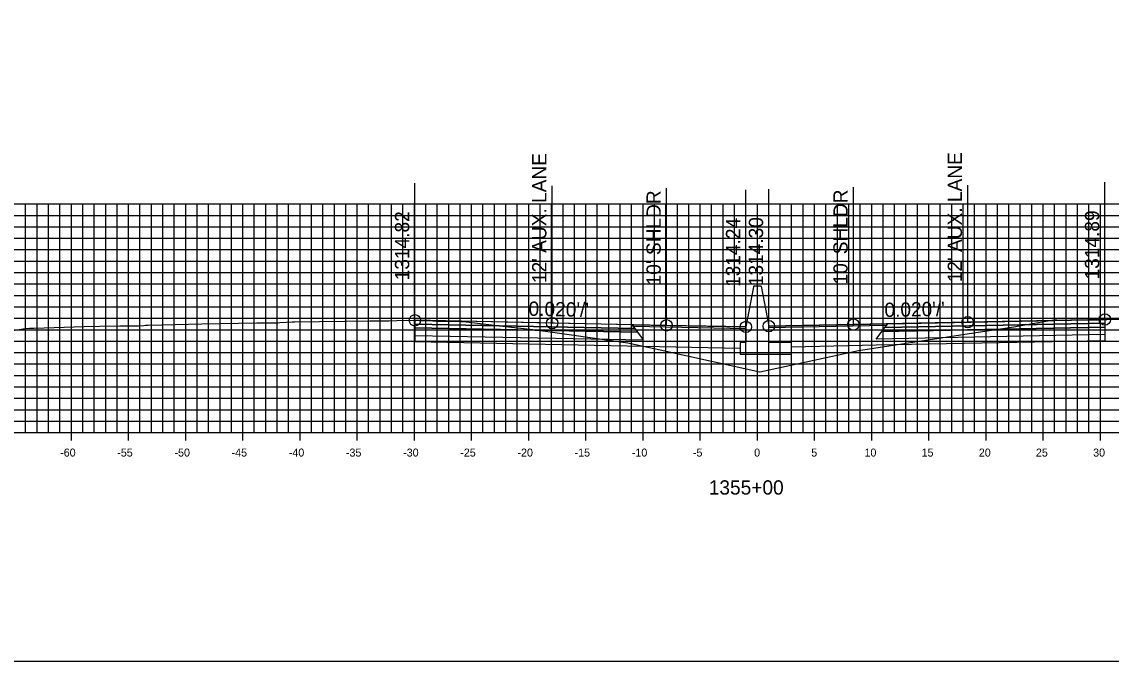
# Model space of a CAD drawing. Extents: x 674939 to 678919, y 750652 to 765176.
# Drawn here: x 678674.2 to 678769.5, y 753682.6 to 753738.5 of the extents above; entities that cross this region are included whole.
import ezdxf

# ---------------------------------------------------------------- set-up
doc = ezdxf.new("R2010")
doc.units = 0
for name, color, linetype in [('R_Alt Surface', 7, 'Continuous'), ('R_Axis', 7, 'Continuous'), ('R_Axis Annot', 7, 'Continuous'), ('R_Exist Surface', 7, 'Continuous'), ('R_Fin Surface', 7, 'Continuous'), ('R_Grid', 7, 'Continuous'), ('R_No Plot', 7, 'Continuous'), ('R_Proposed Road', 7, 'Continuous'), ('R_Xsect Elev', 7, 'Continuous'), ('R_Xsect Slope', 7, 'Continuous')]:
    doc.layers.add(name, color=color, linetype=linetype)

msp = doc.modelspace()

# ---------------------------------------------------------------- linework, layer by layer
at = {"layer": 'R_Alt Surface'}
for points in [[(678708.583, 753712.04), (678708.583, 753711.71), (678728.083, 753711.32), (678727.833, 753711.655)], [(678708.583, 753711.71), (678708.583, 753711.05), (678728.583, 753710.65), (678728.083, 753711.32)], [(678768.931, 753711.784), (678768.931, 753711.124), (678748.931, 753710.724), (678749.431, 753711.394)], [(678768.931, 753712.114), (678768.931, 753711.784), (678749.431, 753711.394), (678749.681, 753711.729)]]:
    msp.add_lwpolyline(points, close=True, dxfattribs=at)
for points in [[(678708.583, 753711.05), (678708.583, 753710.51), (678728.583, 753710.11), (678737.033, 753709.941)], [(678768.931, 753711.124), (678768.931, 753710.584), (678748.931, 753710.184), (678741.533, 753710.036)]]:
    msp.add_lwpolyline(points, dxfattribs=at)
at = {"layer": 'R_Axis'}
for p, q in [((678678.533, 753701.851), (678678.533, 753703.251)), ((678683.533, 753701.851), (678683.533, 753703.251)), ((678688.533, 753701.851), (678688.533, 753703.251)), ((678693.533, 753701.851), (678693.533, 753703.251)), ((678698.533, 753701.851), (678698.533, 753703.251)), ((678703.533, 753701.851), (678703.533, 753703.251)), ((678708.533, 753701.851), (678708.533, 753703.251)), ((678713.533, 753701.851), (678713.533, 753703.251)), ((678718.533, 753701.851), (678718.533, 753703.251)), ((678723.533, 753701.851), (678723.533, 753703.251)), ((678728.533, 753701.851), (678728.533, 753703.251)), ((678733.533, 753701.851), (678733.533, 753703.251)), ((678738.533, 753701.851), (678738.533, 753703.251)), ((678743.533, 753701.851), (678743.533, 753703.251)), ((678748.533, 753701.851), (678748.533, 753703.251)), ((678753.533, 753701.851), (678753.533, 753703.251)), ((678758.533, 753701.851), (678758.533, 753703.251)), ((678763.533, 753701.851), (678763.533, 753703.251)), ((678768.533, 753701.851), (678768.533, 753703.251)), ((678638.533, 753702.551), (678838.533, 753702.551))]:
    msp.add_line(p, q, dxfattribs=at)
at = {"layer": 'R_Exist Surface'}
msp.add_lwpolyline([(678671.258, 753711.117), (678674.491, 753711.642), (678674.857, 753711.678), (678675.003, 753711.685), (678675.271, 753711.693), (678679.66, 753711.816), (678681.003, 753711.855), (678682.758, 753711.88), (678683.403, 753711.889), (678684.134, 753711.881), (678684.403, 753711.884), (678684.863, 753711.925), (678685.023, 753711.934), (678685.148, 753711.945), (678685.257, 753711.952), (678689.936, 753712.06), (678691.549, 753712.097), (678694.765, 753712.138), (678696.057, 753712.156), (678696.495, 753712.154), (678696.603, 753712.152), (678696.765, 753712.17), (678697.35, 753712.219), (678697.834, 753712.227), (678698.049, 753712.225), (678704.625, 753712.319), (678706.296, 753712.339), (678706.99, 753712.349), (678708.583, 753712.37), (678708.597, 753712.37), (678708.658, 753712.371), (678708.981, 753712.355), (678710.15, 753712.314), (678710.581, 753712.308), (678712.48, 753712.264), (678712.809, 753712.258), (678712.843, 753712.262), (678716.494, 753711.841), (678718.886, 753711.567), (678719.989, 753711.408), (678727.215, 753710.409), (678730.042, 753709.793), (678738.749, 753707.854), (678741.046, 753708.348), (678747.379, 753709.735), (678757.258, 753711.249), (678760.959, 753711.811), (678762.112, 753712.006), (678764.478, 753712.405), (678764.518, 753712.409), (678764.586, 753712.424), (678764.733, 753712.4), (678765.112, 753712.359), (678765.618, 753712.38), (678766.281, 753712.399), (678767.67, 753712.409), (678768.186, 753712.409), (678768.46, 753712.42), (678768.931, 753712.444), (678769.1, 753712.45), (678769.386, 753712.465), (678773.45, 753712.384)], dxfattribs=at)
at = {"layer": 'R_Fin Surface'}
for points in [[(678737.533, 753711.791), (678730.583, 753711.93), (678720.583, 753712.13), (678708.583, 753712.37)], [(678768.931, 753712.444), (678756.931, 753712.204), (678746.931, 753712.004), (678739.533, 753711.856)]]:
    msp.add_lwpolyline(points, dxfattribs=at)
for points in [[(678708.583, 753712.37), (678708.583, 753712.04), (678727.833, 753711.655), (678727.583, 753711.99)], [(678768.931, 753712.444), (678768.931, 753712.114), (678749.681, 753711.729), (678749.931, 753712.064)], [(678727.583, 753711.99), (678737.533, 753711.791), (678737.537, 753711.633), (678727.702, 753711.83)], [(678749.812, 753711.904), (678739.533, 753711.699), (678739.533, 753711.856), (678749.931, 753712.064)]]:
    msp.add_lwpolyline(points, close=True, dxfattribs=at)
at = {"layer": 'R_Grid'}
for p, q in [((678638.533, 753722.551), (678838.533, 753722.551)), ((678674.533, 753702.551), (678674.533, 753722.551)), ((678675.533, 753702.551), (678675.533, 753722.551)), ((678676.533, 753702.551), (678676.533, 753722.551)), ((678677.533, 753702.551), (678677.533, 753722.551)), ((678678.533, 753702.551), (678678.533, 753722.551)), ((678679.533, 753702.551), (678679.533, 753722.551)), ((678680.533, 753702.551), (678680.533, 753722.551)), ((678681.533, 753702.551), (678681.533, 753722.551)), ((678682.533, 753702.551), (678682.533, 753722.551)), ((678683.533, 753702.551), (678683.533, 753722.551)), ((678684.533, 753702.551), (678684.533, 753722.551)), ((678685.533, 753702.551), (678685.533, 753722.551)), ((678686.533, 753702.551), (678686.533, 753722.551)), ((678687.533, 753702.551), (678687.533, 753722.551)), ((678688.533, 753702.551), (678688.533, 753722.551)), ((678689.533, 753702.551), (678689.533, 753722.551)), ((678690.533, 753702.551), (678690.533, 753722.551)), ((678691.533, 753702.551), (678691.533, 753722.551)), ((678692.533, 753702.551), (678692.533, 753722.551)), ((678693.533, 753702.551), (678693.533, 753722.551)), ((678694.533, 753702.551), (678694.533, 753722.551)), ((678695.533, 753702.551), (678695.533, 753722.551)), ((678696.533, 753702.551), (678696.533, 753722.551)), ((678697.533, 753702.551), (678697.533, 753722.551)), ((678698.533, 753702.551), (678698.533, 753722.551)), ((678699.533, 753702.551), (678699.533, 753722.551)), ((678700.533, 753702.551), (678700.533, 753722.551)), ((678701.533, 753702.551), (678701.533, 753722.551)), ((678702.533, 753702.551), (678702.533, 753722.551)), ((678703.533, 753702.551), (678703.533, 753722.551)), ((678704.533, 753702.551), (678704.533, 753722.551)), ((678705.533, 753702.551), (678705.533, 753722.551)), ((678706.533, 753702.551), (678706.533, 753722.551)), ((678707.533, 753702.551), (678707.533, 753722.551)), ((678708.533, 753702.551), (678708.533, 753722.551)), ((678709.533, 753702.551), (678709.533, 753722.551)), ((678710.533, 753702.551), (678710.533, 753722.551)), ((678711.533, 753702.551), (678711.533, 753722.551)), ((678712.533, 753702.551), (678712.533, 753722.551)), ((678713.533, 753702.551), (678713.533, 753722.551)), ((678714.533, 753702.551), (678714.533, 753722.551)), ((678715.533, 753702.551), (678715.533, 753722.551)), ((678716.533, 753702.551), (678716.533, 753722.551)), ((678717.533, 753702.551), (678717.533, 753722.551)), ((678718.533, 753702.551), (678718.533, 753722.551)), ((678719.533, 753702.551), (678719.533, 753722.551)), ((678720.533, 753702.551), (678720.533, 753722.551)), ((678721.533, 753702.551), (678721.533, 753722.551)), ((678722.533, 753702.551), (678722.533, 753722.551)), ((678723.533, 753702.551), (678723.533, 753722.551)), ((678724.533, 753702.551), (678724.533, 753722.551)), ((678725.533, 753702.551), (678725.533, 753722.551)), ((678726.533, 753702.551), (678726.533, 753722.551)), ((678727.533, 753702.551), (678727.533, 753722.551)), ((678728.533, 753702.551), (678728.533, 753722.551)), ((678729.533, 753702.551), (678729.533, 753722.551)), ((678730.533, 753702.551), (678730.533, 753722.551)), ((678731.533, 753702.551), (678731.533, 753722.551)), ((678732.533, 753702.551), (678732.533, 753722.551)), ((678733.533, 753702.551), (678733.533, 753722.551)), ((678734.533, 753702.551), (678734.533, 753722.551)), ((678735.533, 753702.551), (678735.533, 753722.551)), ((678736.533, 753702.551), (678736.533, 753722.551)), ((678737.533, 753702.551), (678737.533, 753722.551)), ((678738.533, 753702.551), (678738.533, 753722.551)), ((678739.533, 753702.551), (678739.533, 753722.551)), ((678740.533, 753702.551), (678740.533, 753722.551)), ((678741.533, 753702.551), (678741.533, 753722.551)), ((678742.533, 753702.551), (678742.533, 753722.551)), ((678743.533, 753702.551), (678743.533, 753722.551)), ((678744.533, 753702.551), (678744.533, 753722.551)), ((678745.533, 753702.551), (678745.533, 753722.551)), ((678746.533, 753702.551), (678746.533, 753722.551)), ((678747.533, 753702.551), (678747.533, 753722.551)), ((678748.533, 753702.551), (678748.533, 753722.551)), ((678749.533, 753702.551), (678749.533, 753722.551)), ((678750.533, 753702.551), (678750.533, 753722.551)), ((678751.533, 753702.551), (678751.533, 753722.551)), ((678752.533, 753702.551), (678752.533, 753722.551)), ((678753.533, 753702.551), (678753.533, 753722.551)), ((678754.533, 753702.551), (678754.533, 753722.551)), ((678755.533, 753702.551), (678755.533, 753722.551)), ((678756.533, 753702.551), (678756.533, 753722.551)), ((678757.533, 753702.551), (678757.533, 753722.551)), ((678758.533, 753702.551), (678758.533, 753722.551)), ((678759.533, 753702.551), (678759.533, 753722.551)), ((678760.533, 753702.551), (678760.533, 753722.551)), ((678761.533, 753702.551), (678761.533, 753722.551)), ((678762.533, 753702.551), (678762.533, 753722.551)), ((678763.533, 753702.551), (678763.533, 753722.551)), ((678764.533, 753702.551), (678764.533, 753722.551)), ((678765.533, 753702.551), (678765.533, 753722.551)), ((678766.533, 753702.551), (678766.533, 753722.551)), ((678767.533, 753702.551), (678767.533, 753722.551)), ((678768.533, 753702.551), (678768.533, 753722.551)), ((678638.533, 753721.551), (678838.533, 753721.551)), ((678638.533, 753720.551), (678838.533, 753720.551)), ((678638.533, 753719.551), (678838.533, 753719.551)), ((678638.533, 753718.551), (678838.533, 753718.551)), ((678638.533, 753717.551), (678838.533, 753717.551)), ((678638.533, 753716.551), (678838.533, 753716.551)), ((678638.533, 753715.551), (678838.533, 753715.551)), ((678638.533, 753714.551), (678838.533, 753714.551)), ((678638.533, 753713.551), (678838.533, 753713.551)), ((678638.533, 753712.551), (678838.533, 753712.551)), ((678638.533, 753711.551), (678838.533, 753711.551)), ((678638.533, 753710.551), (678838.533, 753710.551)), ((678638.533, 753709.551), (678838.533, 753709.551)), ((678638.533, 753708.551), (678838.533, 753708.551)), ((678638.533, 753707.551), (678838.533, 753707.551)), ((678638.533, 753706.551), (678838.533, 753706.551)), ((678638.533, 753705.551), (678838.533, 753705.551)), ((678638.533, 753704.551), (678838.533, 753704.551)), ((678638.533, 753703.551), (678838.533, 753703.551)), ((678638.533, 753702.551), (678838.533, 753702.551))]:
    msp.add_line(p, q, dxfattribs=at)
at = {"layer": 'R_No Plot'}
msp.add_lwpolyline([(678578.533, 753682.551), (678918.533, 753682.551), (678918.533, 753902.551), (678578.533, 753902.551)], close=True, dxfattribs=at)
for centre in [(678708.583, 753712.37), (678720.583, 753712.13), (678730.583, 753711.93), (678737.533, 753711.791), (678739.533, 753711.856), (678746.931, 753712.004), (678756.931, 753712.204), (678768.931, 753712.444)]:
    msp.add_circle(centre, 0.5, dxfattribs=at)
at = {"layer": 'R_Proposed Road'}
for points in [[(678738.203, 753715.291), (678737.533, 753711.791)], [(678738.863, 753715.356), (678738.863, 753715.356), (678738.203, 753715.356), (678738.203, 753715.291)], [(678738.863, 753715.356), (678739.533, 753711.856)], [(678737.533, 753711.791), (678737.533, 753710.416), (678737.033, 753710.416), (678737.033, 753709.416), (678741.533, 753709.416), (678741.533, 753710.416), (678739.533, 753710.416), (678739.533, 753711.856)]]:
    msp.add_lwpolyline(points, dxfattribs=at)
at = {"layer": 'R_Xsect Elev'}
for p, q in [((678708.583, 753712.37), (678708.583, 753724.37)), ((678720.583, 753712.13), (678720.583, 753724.13)), ((678730.583, 753711.93), (678730.583, 753723.93)), ((678737.533, 753711.791), (678737.533, 753723.791)), ((678739.533, 753711.856), (678739.533, 753723.856)), ((678746.931, 753712.004), (678746.931, 753724.004)), ((678756.931, 753712.204), (678756.931, 753724.204)), ((678768.931, 753712.444), (678768.931, 753724.444))]:
    msp.add_line(p, q, dxfattribs=at)

# ---------------------------------------------------------------- texts
at = {"layer": 'R_Axis Annot'}
for s, height, p in [('-60', 0.7, (678677.552, 753700.451)), ('-55', 0.7, (678682.546, 753700.451)), ('-50', 0.7, (678687.552, 753700.451)), ('-45', 0.7, (678692.546, 753700.451)), ('-40', 0.7, (678697.552, 753700.451)), ('-35', 0.7, (678702.546, 753700.451)), ('-30', 0.7, (678707.552, 753700.451)), ('-25', 0.7, (678712.546, 753700.451)), ('-20', 0.7, (678717.552, 753700.451)), ('-15', 0.7, (678722.546, 753700.451)), ('-10', 0.7, (678727.552, 753700.451)), ('-5', 0.7, (678732.896, 753700.451)), ('0', 0.7, (678738.252, 753700.451)), ('5', 0.7, (678743.246, 753700.451)), ('10', 0.7, (678747.902, 753700.451)), ('15', 0.7, (678752.896, 753700.451)), ('20', 0.7, (678757.902, 753700.451)), ('25', 0.7, (678762.896, 753700.451)), ('30', 0.7, (678767.902, 753700.451)), ('1355+00', 1.25, (678734.281, 753697.126))]:
    msp.add_text(s, height=height, dxfattribs=at).set_placement(p)
at = {"layer": 'R_Xsect Elev'}
for s, p in [("12' AUX. LANE", (678720.083, 753715.63)), ("12' AUX. LANE", (678756.431, 753715.704)), ("10' SHLDR", (678746.431, 753715.504)), ("10' SHLDR", (678730.083, 753715.43)), ('1314.82', (678708.083, 753715.87)), ('1314.89', (678768.431, 753715.944)), ('1314.24', (678737.033, 753715.291)), ('1314.30', (678739.033, 753715.356))]:
    msp.add_text(s, height=1.25, rotation=90, dxfattribs=at).set_placement(p)
at = {"layer": 'R_Xsect Slope'}
for rotation, p in [(358.85424, (678718.508, 753712.772)), (1.14576, (678749.658, 753712.658))]:
    msp.add_text("0.020'/'", height=1.25, rotation=rotation, dxfattribs=at).set_placement(p)

doc.saveas('drawing.dxf')
